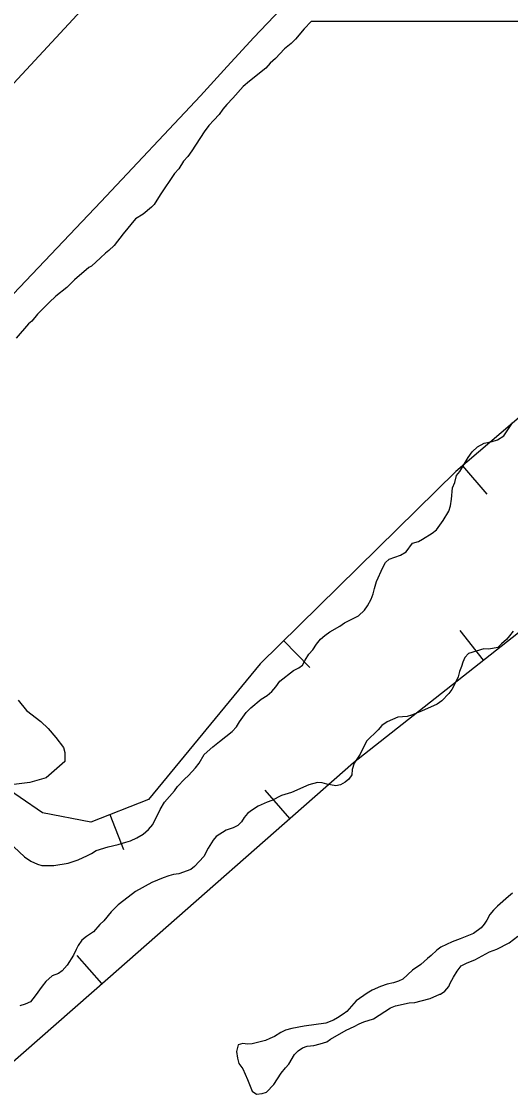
# Model space of a CAD drawing. Extents: x 3177385 to 3215275, y 903885 to 929304.
# Drawn here: x 3199418 to 3199743, y 921772 to 922488 of the extents above; entities that cross this region are included whole.
import ezdxf

# ---------------------------------------------------------------- set-up
doc = ezdxf.new("R2010")
doc.units = 0
for name, color, linetype in [('V-BORW-LINE', 7, 'Continuous'), ('V-LEVE-TOET', 7, 'Continuous'), ('V-SITE-VEGE', 7, 'Continuous'), ('V-SURV-LINE', 7, 'Continuous'), ('V-TOPO-SHOR', 7, 'Continuous')]:
    doc.layers.add(name, color=color, linetype=linetype)

msp = doc.modelspace()

# ---------------------------------------------------------------- linework, layer by layer
at = {"layer": 'V-BORW-LINE'}
for p, q in [((3199711.43, 922192.54), (3199727.66, 922173.53)), ((3199725.36, 922063.1), (3199709.89, 922082.74)), ((3199592.3, 922076.1), (3199609.81, 922058.27)), ((3199596.42, 921957.69), (3199579.92, 921976.47)), ((3199476.55, 921960.26), (3199485.73, 921937.01)), ((3199471.22, 921847.77), (3199454.75, 921866.57))]:
    msp.add_line(p, q, dxfattribs=at)
for points in [[(3199841.11, 922303.19), (3199707, 922188.77)], [(3199638.92, 921995.01), (3199886.75, 922190.22)], [(3199707, 922188.77), (3199576.62, 922060.7)], [(3199576.62, 922060.7), (3199502.35, 921970.45)], [(3199431.87, 921961.4), (3199387.02, 921992)], [(3199475.18, 921851.24), (3199638.92, 921995.01)], [(3199502.35, 921970.45), (3199463.85, 921955.24)], [(3199463.85, 921955.24), (3199431.87, 921961.4)], [(3199360.88, 921751.07), (3199475.18, 921851.24)]]:
    msp.add_lwpolyline(points, dxfattribs=at)
at = {"layer": 'V-LEVE-TOET'}
msp.add_lwpolyline([(3199404.05, 922298), (3199470.71, 922368.25), (3199537.07, 922438.78), (3199554.63, 922458.26), (3199572.46, 922477.51), (3199590.54, 922496.52)], dxfattribs=at)
at = {"layer": 'V-SITE-VEGE'}
for points in [[(3199610.59, 922488.26), (3199606.08, 922483.32), (3199600.14, 922476.47), (3199597.4, 922473.73), (3199592.84, 922470.08), (3199586.9, 922463.69), (3199583.25, 922460.5), (3199580.51, 922457.3), (3199569.55, 922448.63), (3199565.44, 922444.98), (3199558.59, 922437.22), (3199554.48, 922433.11), (3199551.74, 922429.92), (3199549.45, 922426.26), (3199545.8, 922422.61), (3199542.6, 922418.96), (3199539.4, 922414.85), (3199531.18, 922402.07), (3199528.44, 922398.42), (3199525.7, 922395.22), (3199522.5, 922390.2), (3199519.76, 922387.01), (3199510.17, 922372.86), (3199506.06, 922366.46), (3199504.23, 922364.64), (3199498.75, 922360.08), (3199493.73, 922356.88), (3199485.51, 922346.84), (3199479.57, 922339.08), (3199475.92, 922335.88), (3199473.63, 922334.06), (3199470.44, 922330.86), (3199464.5, 922325.39), (3199462.67, 922324.47), (3199453.08, 922316.26), (3199448.06, 922311.24), (3199440.75, 922305.31), (3199436.19, 922301.2), (3199428.42, 922293.44), (3199424.77, 922288.87), (3199422.49, 922287.05), (3199414.27, 922277.46)], [(3200059.8, 922488.26), (3199610.59, 922488.26)], [(3199731.19, 922208.63), (3199734.7, 922209.67), (3199738.82, 922212.35), (3199744.61, 922221.01)], [(3199412.65, 921938.77), (3199419.87, 921932.16), (3199424, 921929.27), (3199428.34, 921927.21), (3199431.43, 921926.38), (3199439.27, 921926.38), (3199448.97, 921928.03), (3199455.58, 921930.09), (3199461.77, 921932.98), (3199464.45, 921934.42), (3199467.55, 921936.49), (3199475.39, 921938.75), (3199482.21, 921940.4), (3199487.16, 921941.84), (3199490.26, 921942.88), (3199494.59, 921944.73), (3199498.72, 921947.21), (3199502.43, 921950.3), (3199505.33, 921953.6), (3199510.07, 921963.72), (3199512.96, 921968.46), (3199519.57, 921976.09), (3199521.64, 921978.99), (3199526.39, 921983.94), (3199529.07, 921986.41), (3199533.61, 921991.37), (3199536.09, 921994.46), (3199539.39, 922000.24), (3199545.17, 922005.4), (3199549.71, 922008.9), (3199557.97, 922015.71), (3199560.86, 922018.81), (3199562.93, 922022.11), (3199567.47, 922028.3), (3199570.56, 922031.39), (3199577.38, 922037.17), (3199581.3, 922039.65), (3199584.4, 922042.33), (3199587.08, 922045.42), (3199589.76, 922049.14), (3199598.85, 922056.15), (3199602.36, 922058.01), (3199604.83, 922059.86), (3199606.69, 922063.17), (3199609.17, 922067.09), (3199611.65, 922069.98), (3199614.13, 922073.69), (3199616.81, 922076.99), (3199619.7, 922079.47), (3199623.01, 922081.94), (3199629.82, 922085.66), (3199632.91, 922087.92), (3199642.2, 922092.67), (3199646.12, 922096.38), (3199648.19, 922099.27), (3199650.67, 922103.81), (3199651.9, 922107.32), (3199652.73, 922110.83), (3199654.18, 922115.57), (3199658.31, 922124.86), (3199660.17, 922128.16), (3199662.64, 922130.43), (3199670.07, 922133.11), (3199673.79, 922135.18), (3199678.13, 922140.96), (3199682.05, 922142.19), (3199684.73, 922143.64), (3199691.13, 922147.55), (3199694.02, 922149.83), (3199698.56, 922156.01), (3199702.28, 922162.2), (3199703.31, 922165.92), (3199704.14, 922170.25), (3199704.76, 922177.89), (3199706.21, 922181.4), (3199707.45, 922185.94), (3199709.51, 922188.62), (3199715.09, 922198.11), (3199717.77, 922201.83), (3199721.49, 922205.13), (3199725.82, 922207.6), (3199731.19, 922208.63)], [(3199745.23, 922082.49), (3199742.75, 922079.4), (3199740.69, 922076.92), (3199737.38, 922074.04), (3199734.91, 922071.56), (3199728.92, 922070.32), (3199725.62, 922070.74), (3199715.3, 922067.44), (3199713.03, 922064.96), (3199711.58, 922061.86), (3199710.75, 922058.98), (3199709.31, 922055.47), (3199708.48, 922051.96), (3199706.83, 922048.24), (3199704.35, 922043.5), (3199702.29, 922041.02), (3199697.54, 922036.07), (3199694.44, 922033.8), (3199684.12, 922029.05), (3199677.52, 922026.38), (3199674.63, 922025.55), (3199668.43, 922025.14), (3199661.21, 922022.05), (3199657.7, 922019.57), (3199655.22, 922016.68), (3199647.59, 922009.26), (3199643.25, 922000.59), (3199639.33, 921994.6), (3199637.88, 921990.27), (3199637.67, 921986.76), (3199635.81, 921983.87), (3199633.34, 921981.81), (3199630.24, 921980.16), (3199627.14, 921979.54), (3199621.16, 921980.57), (3199617.86, 921981.4), (3199614.76, 921981.61), (3199609.19, 921980.16), (3199597.63, 921975.01), (3199590.82, 921972.95), (3199584.42, 921969.65), (3199581.32, 921968.62), (3199575.34, 921965.94), (3199571, 921963.05), (3199568.32, 921960.98), (3199566.05, 921958.3), (3199564.19, 921955.41), (3199561.92, 921953.14), (3199558.82, 921951.49), (3199554.07, 921949.84), (3199547.47, 921945.72), (3199545.4, 921943.24), (3199542.1, 921937.87), (3199539.21, 921932.3), (3199533.02, 921925.7), (3199530.54, 921923.84), (3199522.49, 921920.75), (3199518.98, 921920.34), (3199515.88, 921919.52), (3199512.17, 921918.28), (3199504.53, 921915.18), (3199493.59, 921909.2), (3199488.84, 921905.28), (3199482.24, 921900.33)], [(3199415.56, 922036.39), (3199421.04, 922029.54), (3199430.63, 922022.24), (3199435.65, 922017.67), (3199440.67, 922011.73), (3199445.69, 922004.88), (3199446.6, 922001.69)], [(3199446.6, 922001.69), (3199446.6, 921995.75), (3199434.11, 921984.84), (3199423.35, 921981.77), (3199405.69, 921979.46)], [(3199744.65, 921908.06), (3199741.97, 921905.79), (3199734.74, 921899.4), (3199732.06, 921896.72), (3199729.58, 921893.83), (3199727.52, 921890.11), (3199725.86, 921887.43), (3199723.8, 921884.95), (3199718.64, 921881.03), (3199709.76, 921877.53), (3199704.6, 921875.67), (3199696.97, 921871.96), (3199694.28, 921870.1), (3199690.57, 921866.39), (3199688.09, 921864.53), (3199683.75, 921860.61), (3199678.18, 921856.69), (3199671.78, 921850.71), (3199668.89, 921849.47), (3199665.38, 921848.23)], [(3199482.24, 921900.33), (3199477.49, 921895.58), (3199472.53, 921889.6), (3199470.05, 921887.12), (3199465.72, 921882.17), (3199460.97, 921879.08), (3199457.88, 921876.6), (3199455.6, 921873.1), (3199454.16, 921870.41), (3199452.51, 921866.7), (3199448.17, 921860.09), (3199444.87, 921856.38), (3199442.39, 921854.52), (3199438.26, 921852.87), (3199433.93, 921849.16), (3199431.45, 921846.06), (3199426.91, 921839.67), (3199423.81, 921835.75), (3199420.3, 921834.1), (3199416.79, 921833.07)], [(3199665.38, 921848.23), (3199661.25, 921847.41), (3199656.71, 921845.96), (3199651.34, 921843.49), (3199647.84, 921841.43), (3199640.61, 921836.27), (3199634.42, 921829.25), (3199631.94, 921827.4), (3199628.22, 921824.92), (3199625.54, 921823.48), (3199620.38, 921821.41), (3199605.93, 921819.36), (3199597.68, 921817.91), (3199593.55, 921816.88), (3199590.45, 921815.23), (3199586.32, 921812.55), (3199583.23, 921811.31), (3199580.34, 921809.87), (3199571.46, 921807.6), (3199568.16, 921807.4), (3199565.06, 921808.02), (3199561.97, 921806.99), (3199560.93, 921802.65), (3199561.55, 921798.11), (3199562.58, 921794.6), (3199565.06, 921791.09), (3199568.36, 921783.87), (3199571.45, 921776.23), (3199574.14, 921774.16), (3199578.06, 921774.58), (3199580.95, 921775.61), (3199585.7, 921780.56), (3199590.65, 921788.19), (3199593.54, 921791.7), (3199595.81, 921794.18), (3199599.53, 921800.58), (3199602.01, 921803.05), (3199604.9, 921805.12), (3199607.99, 921806.15), (3199612.33, 921806.56), (3199616.66, 921807.59), (3199620.99, 921809.03), (3199623.47, 921810.89), (3199634, 921816.87), (3199639.37, 921819.14), (3199642.67, 921821), (3199645.77, 921822.23), (3199652.17, 921824.3), (3199663.52, 921831.72), (3199666.82, 921832.96), (3199675.9, 921835.02), (3199679.62, 921835.23), (3199683.95, 921836.26), (3199689.94, 921837.9), (3199696.34, 921840.79), (3199696.75, 921840.79), (3199699.64, 921842.85), (3199702.32, 921845.95), (3199703.15, 921848.01), (3199705.42, 921852.14), (3199707.9, 921856.06), (3199710.58, 921859.57), (3199714.5, 921861.63), (3199719.67, 921863.7), (3199729.37, 921868.85), (3199734.32, 921870.71), (3199742.37, 921874.83), (3199748.15, 921879.37)]]:
    msp.add_lwpolyline(points, dxfattribs=at)
at = {"layer": 'V-SURV-LINE'}
msp.add_lwpolyline([(3200597.08, 923725.23), (3198979.09, 921979.74)], dxfattribs=at)
at = {"layer": 'V-TOPO-SHOR'}
for points in [[(3199744.65, 921908.06), (3199741.97, 921905.79), (3199734.74, 921899.4), (3199732.06, 921896.72), (3199729.58, 921893.83), (3199727.52, 921890.11), (3199725.86, 921887.43), (3199723.8, 921884.95), (3199718.64, 921881.03), (3199709.76, 921877.53), (3199704.6, 921875.67), (3199696.97, 921871.96), (3199694.28, 921870.1), (3199690.57, 921866.39), (3199688.09, 921864.53), (3199683.75, 921860.61), (3199678.18, 921856.69), (3199671.78, 921850.71), (3199668.89, 921849.47), (3199665.38, 921848.23), (3199661.25, 921847.41), (3199656.71, 921845.96), (3199651.34, 921843.49), (3199647.84, 921841.43), (3199640.61, 921836.27), (3199634.42, 921829.25), (3199631.94, 921827.4), (3199628.22, 921824.92), (3199625.54, 921823.48), (3199620.38, 921821.42), (3199605.93, 921819.36), (3199597.68, 921817.91), (3199593.55, 921816.88), (3199590.45, 921815.23), (3199586.32, 921812.55), (3199583.23, 921811.31), (3199580.34, 921809.87), (3199571.46, 921807.6), (3199568.16, 921807.4), (3199565.06, 921808.02), (3199563.54, 921807.51)], [(3199563.54, 921807.51), (3199561.97, 921806.99), (3199560.93, 921802.65), (3199561.55, 921798.11), (3199562.58, 921794.6), (3199565.06, 921791.09), (3199568.36, 921783.87), (3199571.45, 921776.23), (3199574.14, 921774.16), (3199578.06, 921774.58), (3199580.95, 921775.61), (3199585.7, 921780.56), (3199590.65, 921788.2), (3199593.54, 921791.7), (3199595.81, 921794.18), (3199599.53, 921800.58), (3199602.01, 921803.05), (3199604.9, 921805.12), (3199607.99, 921806.15), (3199612.33, 921806.56), (3199616.66, 921807.59), (3199620.99, 921809.03), (3199623.47, 921810.89), (3199634, 921816.87), (3199639.37, 921819.14), (3199642.67, 921821), (3199645.77, 921822.23), (3199652.17, 921824.3), (3199663.52, 921831.72), (3199666.82, 921832.96), (3199675.9, 921835.02), (3199679.62, 921835.23), (3199683.95, 921836.26), (3199689.94, 921837.91), (3199696.34, 921840.79), (3199696.75, 921840.79), (3199699.64, 921842.86), (3199702.32, 921845.95), (3199703.15, 921848.02), (3199705.42, 921852.14), (3199707.9, 921856.06), (3199710.58, 921859.57), (3199714.5, 921861.63), (3199719.67, 921863.7), (3199729.37, 921868.85), (3199734.32, 921870.71), (3199742.37, 921874.83), (3199748.15, 921879.37)]]:
    msp.add_lwpolyline(points, dxfattribs=at)

doc.saveas('drawing.dxf')
